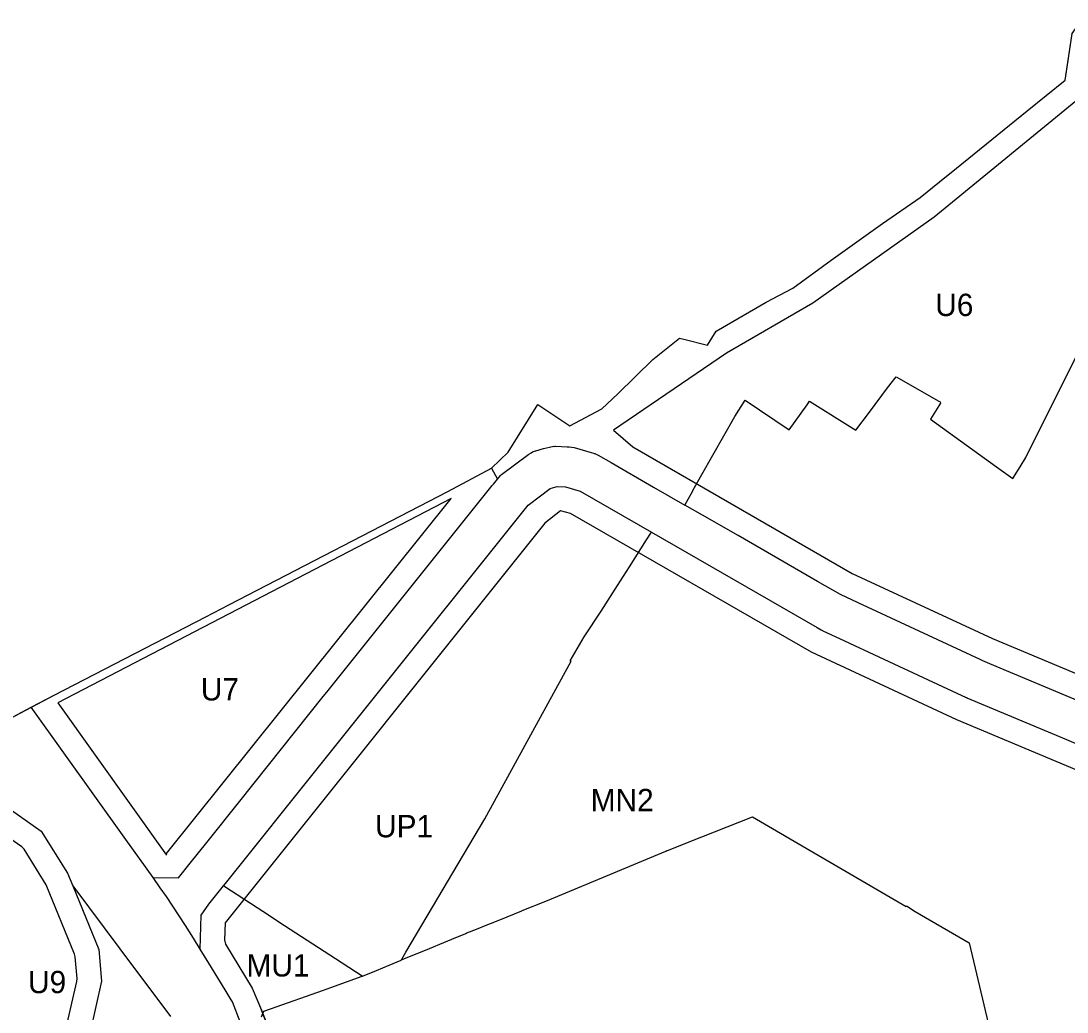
# Model space of a CAD drawing. Extents: x 7428080 to 7432143, y 5545880 to 5549217.
# Drawn here: x 7429307 to 7429567, y 5548484.5 to 5548730.7 of the extents above; entities that cross this region are included whole.
import ezdxf

# ---------------------------------------------------------------- set-up
doc = ezdxf.new("R2010")
doc.units = 0
for name, color, linetype in [('CZ_L_granica obszaru objętego planem', 7, 'Continuous'), ('CZ_L_linie rozgraniczające tereny o różnym przeznaczeniu oraz różnych warunkach ich zabudowy i zagospodarowania', 7, 'Continuous'), ('CZ_L_maksymalne nieprzekraczalne linie zabudowy', 7, 'Continuous'), ('CZ_L_opisy_linie rozgraniczające tereny o różnym przeznaczeniu oraz różnych warunkach ich zabudowy i zagospodarowania', 7, 'Continuous')]:
    doc.layers.add(name, color=color, linetype=linetype)

msp = doc.modelspace()

# ---------------------------------------------------------------- linework, layer by layer
at = {"layer": 'CZ_L_granica obszaru objętego planem'}
for p, q in [((7429566.53, 5548715.99), (7429568.3, 5548727.63)), ((7429557.12, 5548708.39), (7429566.53, 5548715.99)), ((7429539.52, 5548694.12), (7429557.12, 5548708.39)), ((7429535.35, 5548690.75), (7429539.52, 5548694.12)), ((7429530.54, 5548686.85), (7429535.35, 5548690.75)), ((7429521.16, 5548680.39), (7429530.54, 5548686.85)), ((7429508.43, 5548671.31), (7429521.16, 5548680.39)), ((7429498.88, 5548664.38), (7429508.43, 5548671.31)), ((7429492.26, 5548660.85), (7429498.88, 5548664.38)), ((7429479.83, 5548653.7), (7429492.26, 5548660.85)), ((7429477.67, 5548650.19), (7429479.83, 5548653.7)), ((7429464.07, 5548646.61), (7429470.73, 5548651.95)), ((7429470.73, 5548651.95), (7429471.79, 5548651.68)), ((7429471.79, 5548651.68), (7429477.67, 5548650.19)), ((7429455.38, 5548638.09), (7429464.07, 5548646.61)), ((7429451.42, 5548634.34), (7429455.38, 5548638.09)), ((7429428.08, 5548623.58), (7429435.53, 5548635.44)), ((7429435.53, 5548635.44), (7429443.48, 5548630.17)), ((7429443.48, 5548630.17), (7429451.42, 5548634.34)), ((7429424, 5548619.62), (7429428.08, 5548623.58)), ((7429413.14, 5548613.81), (7429424, 5548619.62)), ((7429358.68, 5548585.66), (7429413.14, 5548613.81)), ((7429352.99, 5548582.71), (7429358.68, 5548585.66)), ((7429315.24, 5548563.23), (7429352.99, 5548582.71)), ((7429283.79, 5548546.56), (7429315.24, 5548563.23))]:
    msp.add_line(p, q, dxfattribs=at)
at = {"layer": 'CZ_L_linie rozgraniczające tereny o różnym przeznaczeniu oraz różnych warunkach ich zabudowy i zagospodarowania'}
for p, q in [((7429559.62, 5548627.96), (7429570.43, 5548649.63)), ((7429522.39, 5548639.57), (7429524.57, 5548642.33)), ((7429524.57, 5548642.33), (7429535.16, 5548636.29)), ((7429517.91, 5548633.52), (7429522.39, 5548639.57)), ((7429484.44, 5548632.45), (7429487.04, 5548636.56)), ((7429487.04, 5548636.56), (7429497.94, 5548629.18)), ((7429497.94, 5548629.18), (7429502.46, 5548635.37)), ((7429502.46, 5548635.37), (7429503, 5548636.25)), ((7429503, 5548636.25), (7429514.56, 5548629.09)), ((7429535.55, 5548635.81), (7429533.08, 5548631.77)), ((7429535.16, 5548636.29), (7429535.49, 5548636.11)), ((7429535.49, 5548636.11), (7429535.55, 5548635.81)), ((7429476.24, 5548618.08), (7429484.44, 5548632.45)), ((7429514.56, 5548629.09), (7429517.91, 5548633.52)), ((7429533.08, 5548631.77), (7429549.51, 5548619.98)), ((7429556.78, 5548622.26), (7429559.62, 5548627.96)), ((7429433.86, 5548623.48), (7429434.18, 5548623.67)), ((7429434.18, 5548623.67), (7429434.94, 5548623.94)), ((7429434.94, 5548623.94), (7429434.96, 5548623.95)), ((7429434.96, 5548623.95), (7429436.91, 5548624.48)), ((7429436.91, 5548624.48), (7429438.36, 5548624.88)), ((7429438.36, 5548624.88), (7429439.48, 5548625.06)), ((7429439.48, 5548625.06), (7429439.69, 5548625.02)), ((7429439.69, 5548625.02), (7429439.86, 5548625.06)), ((7429439.86, 5548625.06), (7429442.75, 5548624.95)), ((7429442.75, 5548624.95), (7429443.31, 5548624.93)), ((7429443.31, 5548624.93), (7429443.94, 5548624.81)), ((7429443.94, 5548624.81), (7429444.52, 5548624.74)), ((7429444.52, 5548624.74), (7429448.78, 5548623.51)), ((7429426.43, 5548618.1), (7429433.26, 5548623.12)), ((7429433.26, 5548623.12), (7429433.86, 5548623.48)), ((7429433.26, 5548623.12), (7429433.26, 5548623.12)), ((7429448.78, 5548623.51), (7429449.34, 5548623.35)), ((7429449.34, 5548623.35), (7429449.48, 5548623.27)), ((7429449.48, 5548623.27), (7429449.68, 5548623.24)), ((7429449.68, 5548623.24), (7429450.45, 5548622.88)), ((7429450.45, 5548622.88), (7429453.69, 5548621.01)), ((7429453.69, 5548621.01), (7429464.24, 5548614.95)), ((7429555.36, 5548619.95), (7429556.78, 5548622.26)), ((7429424, 5548619.62), (7429425.49, 5548616.94)), ((7429549.51, 5548619.98), (7429553.58, 5548617.06)), ((7429553.58, 5548617.06), (7429555.36, 5548619.95)), ((7429424.45, 5548615.67), (7429425.47, 5548616.92)), ((7429425.47, 5548616.92), (7429425.49, 5548616.94)), ((7429425.49, 5548616.94), (7429426.17, 5548617.77)), ((7429426.17, 5548617.77), (7429426.43, 5548618.1)), ((7429474.45, 5548614.82), (7429476.24, 5548618.08)), ((7429404.26, 5548590.46), (7429424.17, 5548615.33)), ((7429424.17, 5548615.33), (7429424.45, 5548615.67)), ((7429433.11, 5548610.48), (7429438.52, 5548614.56)), ((7429438.52, 5548614.56), (7429440.27, 5548615.04)), ((7429440.27, 5548615.04), (7429442.33, 5548614.96)), ((7429442.33, 5548614.96), (7429445.99, 5548613.91)), ((7429445.99, 5548613.91), (7429463.74, 5548603.7)), ((7429464.24, 5548614.95), (7429472.06, 5548610.45)), ((7429472.86, 5548611.91), (7429473.58, 5548613.23)), ((7429473.58, 5548613.23), (7429474.45, 5548614.82)), ((7429472.06, 5548610.45), (7429472.86, 5548611.91)), ((7429431.08, 5548607.94), (7429433.11, 5548610.48)), ((7429476.42, 5548607.95), (7429472.06, 5548610.45)), ((7429394.23, 5548561.93), (7429431.08, 5548607.94)), ((7429485.24, 5548602.88), (7429476.42, 5548607.95)), ((7429462.53, 5548601.81), (7429463.74, 5548603.7)), ((7429463.74, 5548603.7), (7429504.89, 5548580.05)), ((7429505.03, 5548591.51), (7429485.24, 5548602.88)), ((7429458.28, 5548595.11), (7429462.53, 5548601.81)), ((7429455.33, 5548590.52), (7429458.28, 5548595.11)), ((7429394.96, 5548578.86), (7429404.26, 5548590.46)), ((7429451.2, 5548584.15), (7429455.33, 5548590.52)), ((7429510.71, 5548588.24), (7429505.03, 5548591.51)), ((7429515.14, 5548586.18), (7429510.71, 5548588.24)), ((7429545.41, 5548572.11), (7429515.14, 5548586.18)), ((7429446.99, 5548577.71), (7429451.2, 5548584.15)), ((7429504.89, 5548580.05), (7429505.92, 5548579.46)), ((7429505.92, 5548579.46), (7429506.21, 5548579.32)), ((7429383.05, 5548564.01), (7429394.96, 5548578.86)), ((7429443.5, 5548571.8), (7429446.99, 5548577.71)), ((7429506.21, 5548579.32), (7429506.3, 5548579.26)), ((7429506.3, 5548579.26), (7429510.44, 5548577.34)), ((7429510.44, 5548577.34), (7429532.52, 5548567.07)), ((7429422.28, 5548532.5), (7429443.75, 5548571.66)), ((7429443.62, 5548571.73), (7429443.5, 5548571.8)), ((7429443.75, 5548571.66), (7429443.62, 5548571.73)), ((7429546.06, 5548571.81), (7429545.41, 5548572.11)), ((7429547.85, 5548571.05), (7429546.06, 5548571.81)), ((7429575.56, 5548559.42), (7429547.85, 5548571.05)), ((7429532.52, 5548567.07), (7429541.93, 5548562.7)), ((7429382.17, 5548562.9), (7429383.05, 5548564.01)), ((7429361.42, 5548536.89), (7429382.17, 5548562.9)), ((7429381.32, 5548545.8), (7429394.23, 5548561.93)), ((7429541.93, 5548562.7), (7429542.08, 5548562.64)), ((7429542.08, 5548562.64), (7429542.1, 5548562.62)), ((7429542.1, 5548562.62), (7429566.86, 5548552.23)), ((7429333.08, 5548527.41), (7429309.58, 5548560.23)), ((7429566.86, 5548552.23), (7429571.73, 5548550.19)), ((7429357.84, 5548516.48), (7429381.32, 5548545.8)), ((7429353.19, 5548526.63), (7429361.42, 5548536.89)), ((7429304.68, 5548534.64), (7429312.05, 5548529.48)), ((7429473.1, 5548526.8), (7429488.81, 5548533.04)), ((7429488.81, 5548533.04), (7429505.19, 5548523.51)), ((7429402.7, 5548499.41), (7429422.28, 5548532.5)), ((7429312.05, 5548529.48), (7429318.62, 5548519)), ((7429339.85, 5548517.93), (7429333.08, 5548527.41)), ((7429349.06, 5548521.48), (7429353.19, 5548526.63)), ((7429467.54, 5548524.61), (7429473.1, 5548526.8)), ((7429437.47, 5548512.06), (7429467.28, 5548524.47)), ((7429467.28, 5548524.47), (7429467.42, 5548524.56)), ((7429467.42, 5548524.56), (7429467.48, 5548524.6)), ((7429467.48, 5548524.6), (7429467.51, 5548524.63)), ((7429467.51, 5548524.63), (7429467.54, 5548524.61)), ((7429505.19, 5548523.51), (7429527.05, 5548510.75)), ((7429346.14, 5548517.84), (7429349.06, 5548521.48)), ((7429318.62, 5548519), (7429319.88, 5548515.91)), ((7429341.64, 5548515.43), (7429339.85, 5548517.93)), ((7429339.85, 5548517.93), (7429346.14, 5548517.84)), ((7429319.88, 5548515.91), (7429326.38, 5548500.04)), ((7429319.88, 5548515.91), (7429331.62, 5548500.25)), ((7429343.2, 5548513.25), (7429341.64, 5548515.43)), ((7429353.71, 5548511.33), (7429357.37, 5548515.9)), ((7429357.37, 5548515.9), (7429357.84, 5548516.48)), ((7429357.72, 5548515.63), (7429357.37, 5548515.9)), ((7429368.82, 5548508.4), (7429357.72, 5548515.63)), ((7429347.94, 5548506.06), (7429343.2, 5548513.25)), ((7429431.63, 5548509.72), (7429437.47, 5548512.06)), ((7429351.78, 5548508.58), (7429353.71, 5548511.33)), ((7429427.83, 5548508.19), (7429431.53, 5548509.68)), ((7429431.53, 5548509.68), (7429431.63, 5548509.72)), ((7429527.05, 5548510.75), (7429527.15, 5548510.88)), ((7429527.15, 5548510.88), (7429529.27, 5548509.55)), ((7429529.27, 5548509.55), (7429542.72, 5548501.72)), ((7429351.54, 5548500.19), (7429351.78, 5548508.58)), ((7429371.12, 5548506.9), (7429368.82, 5548508.4)), ((7429385.23, 5548497.72), (7429371.12, 5548506.9)), ((7429422.65, 5548506.11), (7429424.77, 5548506.96)), ((7429424.77, 5548506.96), (7429427.83, 5548508.19)), ((7429349.9, 5548502.87), (7429347.94, 5548506.06)), ((7429415.1, 5548503.02), (7429417.85, 5548504.15)), ((7429417.84, 5548504.18), (7429420.26, 5548505.15)), ((7429417.85, 5548504.15), (7429417.84, 5548504.18)), ((7429420.26, 5548505.15), (7429422.65, 5548506.11)), ((7429351.54, 5548500.19), (7429349.9, 5548502.87)), ((7429408.58, 5548500.34), (7429412.14, 5548501.8)), ((7429412.14, 5548501.8), (7429415.1, 5548503.02)), ((7429542.72, 5548501.72), (7429551.2, 5548465.86)), ((7429326.38, 5548500.04), (7429327.04, 5548492.22)), ((7429331.62, 5548500.25), (7429344.19, 5548483.46)), ((7429353.68, 5548496.69), (7429351.54, 5548500.19)), ((7429401.65, 5548497.63), (7429402.7, 5548499.41)), ((7429402.18, 5548497.72), (7429408.58, 5548500.34)), ((7429357.74, 5548490.04), (7429353.68, 5548496.69)), ((7429391.86, 5548493.44), (7429385.23, 5548497.72)), ((7429401.5, 5548497.44), (7429401.61, 5548497.62)), ((7429401.5, 5548497.44), (7429401.6, 5548497.48)), ((7429401.6, 5548497.48), (7429402.18, 5548497.72)), ((7429401.61, 5548497.62), (7429401.65, 5548497.63)), ((7429327.04, 5548492.22), (7429324.23, 5548479.58)), ((7429384.04, 5548490.64), (7429391.85, 5548493.41)), ((7429391.85, 5548493.41), (7429391.86, 5548493.44)), ((7429359.27, 5548487.56), (7429357.74, 5548490.04)), ((7429369.03, 5548485.31), (7429382.25, 5548490.01)), ((7429382.25, 5548490.01), (7429384.04, 5548490.64)), ((7429359.57, 5548487.06), (7429359.27, 5548487.56)), ((7429361.52, 5548482.07), (7429359.57, 5548487.06)), ((7429366.8, 5548483.37), (7429367.36, 5548484.72)), ((7429367.36, 5548484.72), (7429369.03, 5548485.31))]:
    msp.add_line(p, q, dxfattribs=at)
for points in [[(7429567.03, 5548719.26), (7429568.3, 5548727.63), (7429570.56, 5548730.72)], [(7429424, 5548619.62), (7429428.08, 5548623.58), (7429435.53, 5548635.44), (7429443.48, 5548630.17), (7429451.42, 5548634.34), (7429455.38, 5548638.09), (7429464.07, 5548646.61), (7429470.73, 5548651.95), (7429471.79, 5548651.68), (7429477.67, 5548650.19), (7429479.83, 5548653.7), (7429492.26, 5548660.85), (7429498.88, 5548664.38), (7429508.43, 5548671.31), (7429521.16, 5548680.39), (7429530.54, 5548686.85), (7429535.35, 5548690.75), (7429539.52, 5548694.12), (7429557.12, 5548708.39), (7429566.53, 5548715.99), (7429567.03, 5548719.26)], [(7429309.58, 5548560.23), (7429315.24, 5548563.23), (7429352.99, 5548582.71), (7429358.68, 5548585.66), (7429413.14, 5548613.81), (7429424, 5548619.62)], [(7429292.35, 5548551.1), (7429309.58, 5548560.23)], [(7429391.86, 5548493.44), (7429391.91, 5548493.44), (7429395.38, 5548494.89), (7429398.51, 5548496.19), (7429401.5, 5548497.44)], [(7429391.86, 5548493.44), (7429391.86, 5548493.44)]]:
    msp.add_lwpolyline(points, dxfattribs=at)
at = {"layer": 'CZ_L_maksymalne nieprzekraczalne linie zabudowy'}
for points in [[(7429572.8, 5548715.52), (7429571.94, 5548713.05), (7429534.01, 5548681.96), (7429503.84, 5548660.58), (7429482.42, 5548648.2), (7429454.26, 5548629.06)], [(7429454.26, 5548629.06), (7429459.09, 5548624.93), (7429513.62, 5548593.5), (7429548.5, 5548577.29), (7429582.33, 5548563.17)], [(7429343.23, 5548523.88), (7429413.91, 5548612.11), (7429316.15, 5548561.37), (7429343.22, 5548523.54)], [(7429715.23, 5548499.33), (7429715.47, 5548504.35), (7429717.27, 5548522.67), (7429718.08, 5548529.18), (7429718.01, 5548529.54), (7429716.73, 5548531.32), (7429693.9, 5548535.08), (7429681.78, 5548536.15), (7429666.49, 5548536.47), (7429592.48, 5548539.29), (7429582.27, 5548540.62), (7429576.21, 5548542.01), (7429569.46, 5548544.64), (7429539.67, 5548557.14), (7429503.52, 5548573.95), (7429443.6, 5548608.35), (7429441.12, 5548609), (7429437.2, 5548605.98), (7429357.8, 5548506.71), (7429357.6, 5548502.44), (7429357.83, 5548501.41), (7429364.53, 5548490.43), (7429366.81, 5548484.98)], [(7429318.29, 5548480.63), (7429320.87, 5548492.11), (7429320.96, 5548492.89), (7429320.51, 5548498.22), (7429320.34, 5548498.95), (7429313.31, 5548516.13), (7429307.79, 5548524.99), (7429307.22, 5548525.54), (7429301.22, 5548529.74), (7429300.34, 5548530.5), (7429293.63, 5548539.35), (7429241.34, 5548517), (7429230.45, 5548516.5), (7429231.04, 5548506.18), (7429129.39, 5548477.29)], [(7429370.44, 5548475.74), (7429366.81, 5548484.98), (7429376.69, 5548459.93), (7429382.61, 5548442.42), (7429389.3, 5548421.73), (7429400.87, 5548383.94), (7429617.45, 5548438.97)]]:
    msp.add_lwpolyline(points, dxfattribs=at)

# ---------------------------------------------------------------- texts
at = {"layer": 'CZ_L_opisy_linie rozgraniczające tereny o różnym przeznaczeniu oraz różnych warunkach ich zabudowy i zagospodarowania'}
for s, p in [('U6', (7429534.26, 5548657.42)), ('U7', (7429351.73, 5548561.93)), ('MN2', (7429448.62, 5548534.42)), ('UP1', (7429395.03, 5548527.93)), ('MU1', (7429363.08, 5548493.36)), ('U9', (7429308.78, 5548489.22))]:
    msp.add_text(s, height=5.549, dxfattribs=at).set_placement(p)

doc.saveas('drawing.dxf')
